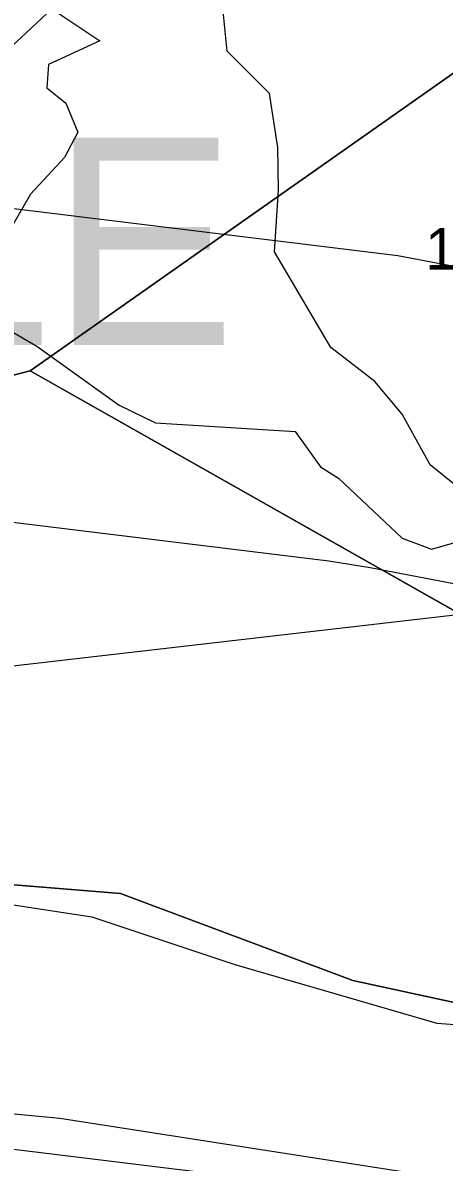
# Model space of a CAD drawing. Extents: x -706130 to -698555, y -971544 to -967260.
# Drawn here: x -705363.5 to -705343.2, y -969763.7 to -969708.8 of the extents above; entities that cross this region are included whole.
import ezdxf

# ---------------------------------------------------------------- set-up
doc = ezdxf.new("R2010")
doc.units = 0
for name, color, linetype in [('BPEJ hranice S', 7, 'Continuous'), ('Dráha_osa koleje S', 7, 'Continuous'), ('Hluková izofona', 7, 'Continuous'), ('KN_Hranice_parcel', 7, 'Continuous'), ('KN_Parcelni cisla', 7, 'Continuous'), ('KN_Polygon parcely', 7, 'Continuous'), ('KN_POZEMKY_10_LESNI POZEMEK', 7, 'Continuous'), ('KN_POZEMKY_14_OSTATNI PLOCHA', 7, 'Continuous'), ('KN_VYUZITI_14_ostatni plocha_dráha', 7, 'Continuous'), ('Koridor pro optimalizaci dráhy_N', 7, 'Continuous'), ('Koridor pro optimalizaci dráhy_N_ŠRAFY', 7, 'Continuous'), ('Plochy doprava drážní S', 7, 'Continuous'), ('Plochy lesní všeobecné S', 7, 'Continuous'), ('Regulační bloky v krajině S', 7, 'Continuous'), ('Regulační bloky zastavěné S', 7, 'Continuous'), ('Regulační kódy v krajině S', 7, 'Continuous'), ('VPS dopravni infrastruktury_obrys N', 7, 'Continuous'), ('VPS dopravni infrastruktury_plochy N', 7, 'Continuous'), ('VÝŠKOPIS_vrstevnice doplňková', 7, 'Continuous'), ('VÝŠKOPIS_vrstevnice zesílená', 7, 'Continuous'), ('Zábory hodnocené - koridory', 7, 'Continuous'), ('Záplavové území stanovene S', 7, 'Continuous')]:
    doc.layers.add(name, color=color, linetype=linetype)

msp = doc.modelspace()

# ---------------------------------------------------------------- linework, layer by layer
at = {"layer": 'BPEJ hranice S'}
msp.add_lwpolyline([(-705414.707, -969746.25), (-705401.783, -969750.614), (-705391.653, -969750.614), (-705387.624, -969750.614), (-705370.633, -969750.26), (-705360.191, -969751.853), (-705353.288, -969754.155), (-705343.554, -969756.988), (-705338.775, -969757.342), (-705330.28, -969752.207), (-705328.949, -969752.086), (-705324.439, -969751.676), (-705322.956, -969751.642), (-705319.913, -969751.575), (-705316.272, -969744.189), (-705313.542, -969725.168), (-705315.775, -969724.131), (-705316.374, -969723.853), (-705315.805, -969722.981), (-705309.901, -969713.938), (-705327.397, -969707.26), (-705335.323, -969703.242), (-705336.038, -969696.786), (-705336.039, -969696.773)], dxfattribs=at)
at = {"layer": 'Dráha_osa koleje S'}
msp.add_lwpolyline([(-705640.354, -969787.542), (-705622.128, -969788.467), (-705599.133, -969788.842), (-705581.072, -969787.849), (-705556.161, -969784.406), (-705454.679, -969767.234), (-705438.039, -969764.607), (-705424.624, -969762.488), (-705413.263, -969761.628), (-705397.815, -969761.429), (-705384.64, -969761.826), (-705368.844, -969762.466), (-705352.405, -969764.475), (-705337.188, -969767.388), (-705323.407, -969771.163), (-705302.085, -969777.365), (-705276.753, -969787.827), (-705245.965, -969803.454)], dxfattribs=at)
at = {"layer": 'Hluková izofona'}
msp.add_lwpolyline([(-704546.79, -969808.005), (-704962.749, -969869.028), (-704984.116, -969870.859), (-705001.471, -969871.39), (-705018.858, -969870.135), (-705039.224, -969866.537), (-705060.219, -969861.627), (-705075.301, -969856.133), (-705091.884, -969848.689), (-705104.198, -969842.309), (-705113.777, -969835.287), (-705193.532, -969783.176), (-705223.804, -969764.238), (-705257.952, -969746.905), (-705287.168, -969734.839), (-705311.178, -969727.855), (-705326.998, -969723.522), (-705345.437, -969719.992), (-705365.198, -969717.577), (-705383.051, -969716.853), (-705397.427, -969716.42), (-705415.253, -969716.65), (-705416.113, -969716.715)], dxfattribs=at)
at = {"layer": 'KN_Hranice_parcel'}
msp.add_line((-705342.25, -969710.83), (-705363.17, -969725.53), dxfattribs=at)
for points in [[(-705414.95, -969734.18), (-705399.18, -969734.86), (-705363.17, -969725.53)], [(-705363.17, -969725.53), (-705335.83, -969741), (-705318.5, -969742.33)], [(-705406.31, -969751.74), (-705391.08, -969750.57), (-705370.87, -969749.76), (-705358.81, -969750.73), (-705347.6, -969754.93), (-705338.62, -969756.87), (-705330.17, -969752.04), (-705323.27, -969752.3)]]:
    msp.add_lwpolyline(points, dxfattribs=at)
at = {"layer": 'KN_Polygon parcely'}
for points in [[(-705351.26, -969673.94), (-705353.91, -969675.57), (-705361.36, -969674.83), (-705368.5, -969681.22), (-705383.58, -969674.95), (-705390.8, -969686.21), (-705393.12, -969701.34), (-705408.55, -969715.44), (-705415.03, -969730.27), (-705414.95, -969734.18), (-705399.18, -969734.86), (-705363.17, -969725.53), (-705342.25, -969710.83), (-705342.6, -969708.96), (-705348.7, -969676.41)], [(-705335.83, -969741), (-705318.5, -969742.33), (-705316.37, -969724.84), (-705323.34, -969719.97), (-705342.25, -969710.83), (-705363.17, -969725.53)], [(-705338.62, -969756.87), (-705330.17, -969752.04), (-705323.27, -969752.3), (-705318.5, -969742.33), (-705335.83, -969741), (-705363.17, -969725.53), (-705399.18, -969734.86), (-705414.95, -969734.18), (-705414.69, -969747.07), (-705431.14, -969743.47), (-705470.15, -969722.29), (-705471.48, -969724.71), (-705431.9, -969745.54), (-705406.31, -969751.74), (-705391.08, -969750.57), (-705370.87, -969749.76), (-705358.81, -969750.73), (-705347.6, -969754.93)]]:
    msp.add_lwpolyline(points, close=True, dxfattribs=at)
msp.add_lwpolyline([(-705252.67, -969790.41), (-705285.82, -969774.02), (-705304.56, -969766.21), (-705319.08, -969752.36), (-705323.27, -969752.3), (-705330.17, -969752.04), (-705338.62, -969756.87), (-705347.6, -969754.93), (-705358.81, -969750.73), (-705370.87, -969749.76), (-705391.08, -969750.57), (-705406.31, -969751.74), (-705423.13, -969752.53), (-705448.9, -969756.9), (-705470.68, -969759.26), (-705497.99, -969760.24), (-705527.21, -969763.54), (-705544.83, -969765.75), (-705560.59, -969764.78), (-705604.11, -969772.09)], dxfattribs=at)
at = {"layer": 'KN_POZEMKY_10_LESNI POZEMEK'}
for p, q in [((-705342.25, -969710.83), (-705363.17, -969725.53)), ((-705363.17, -969725.53), (-705342.25, -969710.83)), ((-705363.17, -969725.53), (-705399.18, -969734.86)), ((-705399.18, -969734.86), (-705363.17, -969725.53)), ((-705335.83, -969741), (-705363.17, -969725.53)), ((-705363.17, -969725.53), (-705335.83, -969741)), ((-705358.81, -969750.73), (-705370.87, -969749.76)), ((-705347.6, -969754.93), (-705358.81, -969750.73)), ((-705338.62, -969756.87), (-705347.6, -969754.93))]:
    msp.add_line(p, q, dxfattribs=at)
at = {"layer": 'KN_POZEMKY_14_OSTATNI PLOCHA'}
for p, q in [((-705370.87, -969749.76), (-705358.81, -969750.73)), ((-705358.81, -969750.73), (-705347.6, -969754.93)), ((-705347.6, -969754.93), (-705338.62, -969756.87))]:
    msp.add_line(p, q, dxfattribs=at)
at = {"layer": 'KN_VYUZITI_14_ostatni plocha_dráha'}
for p, q in [((-705370.87, -969749.76), (-705358.81, -969750.73)), ((-705358.81, -969750.73), (-705347.6, -969754.93)), ((-705347.6, -969754.93), (-705338.62, -969756.87))]:
    msp.add_line(p, q, dxfattribs=at)
at = {"layer": 'Koridor pro optimalizaci dráhy_N'}
msp.add_lwpolyline([(-705583.954, -969757.962), (-705560.718, -969754.751), (-705459.684, -969737.654), (-705442.718, -969734.974), (-705429.305, -969732.855), (-705426.888, -969732.574), (-705416.616, -969732.057), (-705398.296, -969731.516), (-705396.911, -969731.443), (-705383.736, -969731.84), (-705383.425, -969731.851), (-705367.629, -969732.491), (-705365.205, -969732.688), (-705348.766, -969734.697), (-705346.765, -969735.01), (-705331.548, -969737.923), (-705329.262, -969738.454), (-705315.481, -969742.229), (-705315.028, -969742.357), (-705293.706, -969748.559), (-705290.633, -969749.637), (-705265.301, -969760.099), (-705263.175, -969761.076), (-705232.387, -969776.703)], dxfattribs=at)
at = {"layer": 'Koridor pro optimalizaci dráhy_N_ŠRAFY'}
msp.add_lwpolyline([(-705583.954, -969757.962), (-705560.718, -969754.751), (-705459.684, -969737.654), (-705442.718, -969734.974), (-705429.305, -969732.855), (-705426.888, -969732.574), (-705416.616, -969732.057), (-705398.296, -969731.516), (-705396.911, -969731.443), (-705383.736, -969731.84), (-705383.425, -969731.851), (-705367.629, -969732.491), (-705365.205, -969732.688), (-705348.766, -969734.697), (-705346.765, -969735.01), (-705331.548, -969737.923), (-705329.262, -969738.454), (-705315.481, -969742.229), (-705315.028, -969742.357), (-705293.706, -969748.559), (-705290.633, -969749.637), (-705265.301, -969760.099), (-705263.175, -969761.076), (-705232.387, -969776.703)], dxfattribs=at)
at = {"layer": 'Plochy doprava drážní S'}
msp.add_line((-705358.81, -969750.73), (-705370.87, -969749.76), dxfattribs=at)
msp.add_lwpolyline([(-705330.17, -969752.04), (-705338.62, -969756.87), (-705347.6, -969754.93), (-705358.81, -969750.73)], dxfattribs=at)
at = {"layer": 'Plochy lesní všeobecné S'}
for p, q in [((-705370.87, -969749.76), (-705358.81, -969750.73)), ((-705358.81, -969750.73), (-705347.6, -969754.93)), ((-705347.6, -969754.93), (-705338.62, -969756.87))]:
    msp.add_line(p, q, dxfattribs=at)
at = {"layer": 'Regulační bloky v krajině S'}
for p, q in [((-705370.87, -969749.76), (-705358.81, -969750.73)), ((-705358.81, -969750.73), (-705347.6, -969754.93)), ((-705347.6, -969754.93), (-705338.62, -969756.87))]:
    msp.add_line(p, q, dxfattribs=at)
at = {"layer": 'Regulační bloky zastavěné S'}
msp.add_line((-705358.81, -969750.73), (-705370.87, -969749.76), dxfattribs=at)
msp.add_lwpolyline([(-705330.17, -969752.04), (-705338.62, -969756.87), (-705347.6, -969754.93), (-705358.81, -969750.73)], dxfattribs=at)
at = {"layer": 'VPS dopravni infrastruktury_obrys N'}
msp.add_lwpolyline([(-705583.954, -969757.962), (-705560.718, -969754.751), (-705459.684, -969737.654), (-705442.718, -969734.974), (-705429.305, -969732.855), (-705426.888, -969732.574), (-705416.616, -969732.057), (-705398.296, -969731.516), (-705396.911, -969731.443), (-705383.736, -969731.84), (-705383.425, -969731.851), (-705367.629, -969732.491), (-705365.205, -969732.688), (-705348.766, -969734.697), (-705346.765, -969735.01), (-705331.548, -969737.923), (-705329.262, -969738.454), (-705315.481, -969742.229), (-705315.028, -969742.357), (-705293.706, -969748.559), (-705290.633, -969749.637), (-705265.301, -969760.099), (-705263.175, -969761.076), (-705232.387, -969776.703)], dxfattribs=at)
at = {"layer": 'VPS dopravni infrastruktury_plochy N'}
msp.add_lwpolyline([(-705583.954, -969757.962), (-705560.718, -969754.751), (-705459.684, -969737.654), (-705442.718, -969734.974), (-705429.305, -969732.855), (-705426.888, -969732.574), (-705416.616, -969732.057), (-705398.296, -969731.516), (-705396.911, -969731.443), (-705383.736, -969731.84), (-705383.425, -969731.851), (-705367.629, -969732.491), (-705365.205, -969732.688), (-705348.766, -969734.697), (-705346.765, -969735.01), (-705331.548, -969737.923), (-705329.262, -969738.454), (-705315.481, -969742.229), (-705315.028, -969742.357), (-705293.706, -969748.559), (-705290.633, -969749.637), (-705265.301, -969760.099), (-705263.175, -969761.076), (-705232.387, -969776.703)], dxfattribs=at)
at = {"layer": 'VÝŠKOPIS_vrstevnice doplňková'}
msp.add_lwpolyline([(-705579.148, -969786.528), (-705523.822, -969778.376), (-705502.479, -969774.346), (-705473.792, -969768.983), (-705451.301, -969765.065), (-705431.567, -969762.273), (-705405.763, -969759.799), (-705382.351, -969759.6), (-705361.732, -969761.569), (-705340.343, -969764.886), (-705324.649, -969768.579), (-705300.378, -969774.946), (-705265.744, -969789.842), (-705237.131, -969806.269), (-705210.02, -969823.952), (-705189.152, -969836.813), (-705163.963, -969853.618), (-705150.288, -969862.465), (-705138.884, -969870.394), (-705117.121, -969881.987)], dxfattribs=at)
at = {"layer": 'VÝŠKOPIS_vrstevnice zesílená'}
msp.add_lwpolyline([(-705136.503, -969608.386), (-705141.364, -969596.593), (-705155.069, -969595.678), (-705177.91, -969595.678), (-705194.66, -969595.069), (-705195.425, -969606.389), (-705200.562, -969633.496), (-705203.557, -969642.485), (-705211.119, -969659.034), (-705223.246, -969676.44), (-705239.796, -969695.558), (-705253.35, -969708.541), (-705263.907, -969717.101), (-705275.749, -969724.52), (-705282.027, -969726.946), (-705294.582, -969730.512), (-705313.414, -969733.937), (-705380.184, -969741.641), (-705398.161, -969745.065), (-705422.415, -969750.914), (-705440.46, -969755.935)], dxfattribs=at)
at = {"layer": 'Zábory hodnocené - koridory'}
msp.add_lwpolyline([(-705583.954, -969757.962), (-705560.718, -969754.751), (-705459.684, -969737.654), (-705442.718, -969734.974), (-705429.305, -969732.855), (-705426.888, -969732.574), (-705416.616, -969732.057), (-705398.296, -969731.516), (-705396.911, -969731.443), (-705383.736, -969731.84), (-705383.425, -969731.851), (-705367.629, -969732.491), (-705365.205, -969732.688), (-705348.766, -969734.697), (-705346.765, -969735.01), (-705331.548, -969737.923), (-705329.262, -969738.454), (-705315.481, -969742.229), (-705315.028, -969742.357), (-705293.706, -969748.559), (-705290.633, -969749.637), (-705265.301, -969760.099), (-705263.175, -969761.076), (-705232.387, -969776.703)], dxfattribs=at)
at = {"layer": 'Záplavové území stanovene S'}
for points in [[(-705359.812, -969709.625), (-705362.276, -969710.773), (-705362.358, -969711.892), (-705361.447, -969712.625), (-705360.875, -969714.03), (-705361.508, -969715.242), (-705363.144, -969717.023), (-705364.625, -969719.553), (-705367.409, -969721.341), (-705369.625, -969719.995), (-705371.19, -969719.31), (-705373.553, -969719.303), (-705373.46, -969717.96), (-705372.638, -969715.125), (-705371.725, -969714.225), (-705370.875, -969713.969), (-705367.739, -969712.261), (-705366.065, -969711.752), (-705362.125, -969708.085), (-705359.812, -969709.625)], [(-705364.091, -969723.625), (-705362.845, -969724.342), (-705358.875, -969727.196), (-705357.125, -969728.049), (-705350.375, -969728.466), (-705349.164, -969730.164), (-705348.285, -969730.715), (-705345.22, -969733.608), (-705343.809, -969734.125), (-705341.375, -969733.441), (-705341.217, -969733.125), (-705342.186, -969731.436), (-705343.875, -969730.059), (-705345.217, -969727.625), (-705346.546, -969726.046), (-705348.662, -969724.412), (-705351.375, -969719.798), (-705351.182, -969716.818), (-705351.226, -969714.774), (-705351.625, -969712.166), (-705353.669, -969710.125), (-705353.886, -969707.875)]]:
    msp.add_lwpolyline(points, dxfattribs=at)

# ---------------------------------------------------------------- texts
at = {"layer": 'KN_Parcelni cisla'}
msp.add_text('1469/2', height=2, dxfattribs=at).set_placement((-705344.1, -969720.653))
at = {"layer": 'Regulační kódy v krajině S'}
msp.add_text('LE', height=10, dxfattribs=at).set_placement((-705369.607, -969724.293))

doc.saveas('drawing.dxf')
